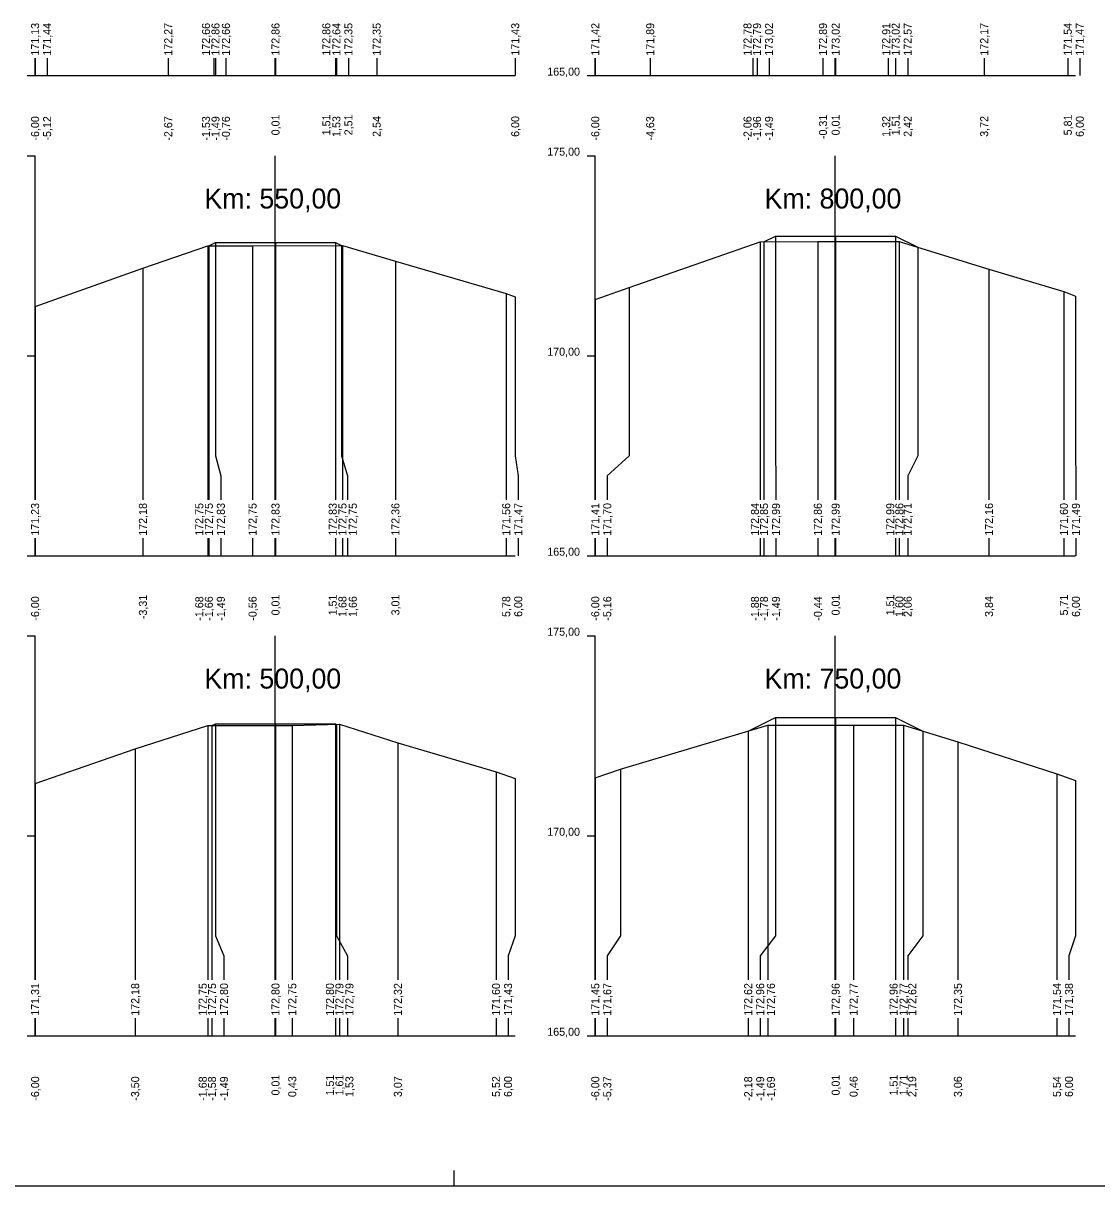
# Model space of a CAD drawing. Extents: x -614174 to -599765, y -1185887 to -1181080.
# Drawn here: x -601053.72 to -601026.89, y -1184449.09 to -1184420.03 of the extents above; entities that cross this region are included whole.
import ezdxf

# ---------------------------------------------------------------- set-up
doc = ezdxf.new("R2010")
doc.units = 0
for name, color, linetype in [('11', 7, 'Continuous'), ('16', 7, 'Continuous'), ('21', 7, 'Continuous'), ('28', 7, 'Continuous'), ('59', 7, 'Continuous'), ('8', 7, 'Continuous'), ('návrh', 7, 'Continuous')]:
    doc.layers.add(name, color=color, linetype=linetype)

msp = doc.modelspace()

# ---------------------------------------------------------------- linework, layer by layer
for points in [[(-601035.21, -1184425.497), (-601034.919, -1184425.352), (-601033.419, -1184425.352), (-601031.919, -1184425.352), (-601031.366, -1184425.628)], [(-601034.919, -1184425.352), (-601034.919, -1184425.352), (-601034.919, -1184425.352)], [(-601033.419, -1184425.352), (-601033.419, -1184425.352), (-601033.419, -1184425.352)], [(-601031.919, -1184425.352), (-601031.919, -1184425.352), (-601031.919, -1184425.352)], [(-601053.427, -1184427.115), (-601050.733, -1184426.158), (-601049.112, -1184425.595), (-601047.992, -1184425.595), (-601045.745, -1184425.588), (-601044.422, -1184425.977), (-601041.652, -1184426.787), (-601041.427, -1184426.871)], [(-601049.085, -1184425.595), (-601048.919, -1184425.512), (-601047.419, -1184425.512), (-601045.919, -1184425.512), (-601045.767, -1184425.588)], [(-601049.085, -1184425.595), (-601049.085, -1184425.595), (-601049.085, -1184425.595)], [(-601048.919, -1184425.512), (-601048.919, -1184425.512), (-601048.919, -1184425.512)], [(-601047.419, -1184425.512), (-601047.419, -1184425.512), (-601047.419, -1184425.512)], [(-601045.919, -1184425.512), (-601045.919, -1184425.512), (-601045.919, -1184425.512)], [(-601039.427, -1184426.936), (-601038.583, -1184426.641), (-601035.307, -1184425.498), (-601033.864, -1184425.485), (-601031.828, -1184425.485), (-601029.587, -1184426.182), (-601027.714, -1184426.741), (-601027.427, -1184426.854)], [(-601035.21, -1184425.497), (-601035.21, -1184425.497), (-601035.21, -1184425.497)], [(-601053.427, -1184439.036), (-601050.926, -1184438.165), (-601049.106, -1184437.588), (-601047, -1184437.588), (-601045.821, -1184437.555), (-601044.361, -1184438.021), (-601041.907, -1184438.742), (-601041.427, -1184438.907)], [(-601049.006, -1184437.588), (-601048.919, -1184437.545), (-601047.419, -1184437.545), (-601045.919, -1184437.545), (-601045.895, -1184437.557)], [(-601049.006, -1184437.588), (-601049.006, -1184437.588), (-601049.006, -1184437.588)], [(-601048.919, -1184437.545), (-601048.919, -1184437.545), (-601048.919, -1184437.545)], [(-601047.419, -1184437.545), (-601047.419, -1184437.545), (-601047.419, -1184437.545)], [(-601045.919, -1184437.545), (-601045.919, -1184437.545), (-601045.919, -1184437.545)], [(-601039.427, -1184438.896), (-601038.796, -1184438.676), (-601035.114, -1184437.581), (-601032.97, -1184437.574), (-601031.722, -1184437.574), (-601030.364, -1184437.996), (-601027.888, -1184438.797), (-601027.427, -1184438.963)], [(-601035.605, -1184437.727), (-601034.919, -1184437.384), (-601033.419, -1184437.384), (-601031.919, -1184437.384), (-601031.237, -1184437.725)], [(-601034.919, -1184437.384), (-601034.919, -1184437.384), (-601034.919, -1184437.384)], [(-601033.419, -1184437.384), (-601033.419, -1184437.384), (-601033.419, -1184437.384)], [(-601031.919, -1184437.384), (-601031.919, -1184437.384), (-601031.919, -1184437.384)], [(-601035.605, -1184437.727), (-601035.605, -1184437.727), (-601035.605, -1184437.726)]]:
    msp.add_lwpolyline(points)
at = {"layer": '11'}
for points in [[(-601053.427, -1184420.902), (-601053.427, -1184421.342)], [(-601053.127, -1184420.902), (-601053.127, -1184421.342)], [(-601050.1, -1184420.902), (-601050.1, -1184421.342)], [(-601048.958, -1184420.902), (-601048.958, -1184421.342)], [(-601048.919, -1184420.902), (-601048.919, -1184421.342)], [(-601048.658, -1184420.902), (-601048.658, -1184421.342)], [(-601047.419, -1184420.902), (-601047.419, -1184421.342)], [(-601045.919, -1184420.902), (-601045.919, -1184421.342)], [(-601045.897, -1184420.902), (-601045.897, -1184421.342)], [(-601045.597, -1184420.902), (-601045.597, -1184421.342)], [(-601044.89, -1184420.902), (-601044.89, -1184421.342)], [(-601041.427, -1184420.902), (-601041.427, -1184421.342)], [(-601039.427, -1184420.902), (-601039.427, -1184421.342)], [(-601038.054, -1184420.902), (-601038.054, -1184421.342)], [(-601035.49, -1184420.902), (-601035.49, -1184421.342)], [(-601035.384, -1184420.902), (-601035.384, -1184421.342)], [(-601035.084, -1184420.902), (-601035.084, -1184421.342)], [(-601033.736, -1184420.902), (-601033.736, -1184421.342)], [(-601033.419, -1184420.902), (-601033.419, -1184421.342)], [(-601032.107, -1184420.902), (-601032.107, -1184421.342)], [(-601031.919, -1184420.902), (-601031.919, -1184421.342)], [(-601031.619, -1184420.902), (-601031.619, -1184421.342)], [(-601029.707, -1184420.902), (-601029.707, -1184421.342)], [(-601027.617, -1184420.902), (-601027.617, -1184421.342)], [(-601027.317, -1184420.902), (-601027.317, -1184421.342)], [(-601034.919, -1184425.352), (-601034.919, -1184430.842), (-601034.91, -1184431.342), (-601034.91, -1184431.944)], [(-601033.419, -1184425.352), (-601033.419, -1184430.842), (-601033.419, -1184431.342), (-601033.419, -1184431.944)], [(-601031.919, -1184425.352), (-601031.919, -1184430.842), (-601031.919, -1184431.342), (-601031.919, -1184431.944)], [(-601049.112, -1184425.595), (-601049.112, -1184430.842), (-601049.112, -1184431.342), (-601049.112, -1184431.944)], [(-601049.085, -1184425.595), (-601049.085, -1184430.842), (-601049.085, -1184431.342), (-601049.085, -1184431.944)], [(-601048.919, -1184425.512), (-601048.919, -1184430.842), (-601048.785, -1184431.342), (-601048.785, -1184431.944)], [(-601047.992, -1184425.595), (-601047.992, -1184430.842), (-601047.992, -1184431.342), (-601047.992, -1184431.944)], [(-601047.419, -1184425.512), (-601047.419, -1184430.842), (-601047.419, -1184431.342), (-601047.419, -1184431.944)], [(-601045.919, -1184425.512), (-601045.919, -1184430.842), (-601045.919, -1184431.342), (-601045.919, -1184431.944)], [(-601045.767, -1184425.588), (-601045.767, -1184430.842), (-601045.619, -1184431.342), (-601045.619, -1184431.944)], [(-601045.745, -1184425.588), (-601045.745, -1184430.842), (-601045.745, -1184431.342), (-601045.745, -1184431.944)], [(-601035.307, -1184425.498), (-601035.307, -1184430.842), (-601035.307, -1184431.342), (-601035.307, -1184431.944)], [(-601035.21, -1184425.497), (-601035.21, -1184430.842), (-601035.21, -1184431.342), (-601035.21, -1184431.944)], [(-601033.864, -1184425.485), (-601033.864, -1184430.842), (-601033.864, -1184431.342), (-601033.864, -1184431.944)], [(-601031.828, -1184425.485), (-601031.828, -1184430.842), (-601031.828, -1184431.342), (-601031.828, -1184431.944)], [(-601031.366, -1184425.628), (-601031.366, -1184430.842), (-601031.619, -1184431.342), (-601031.619, -1184431.944)], [(-601044.422, -1184425.977), (-601044.422, -1184430.842), (-601044.422, -1184431.342), (-601044.422, -1184431.944)], [(-601050.733, -1184426.158), (-601050.733, -1184430.842), (-601050.733, -1184431.342), (-601050.733, -1184431.944)], [(-601029.587, -1184426.182), (-601029.587, -1184430.842), (-601029.587, -1184431.342), (-601029.587, -1184431.944)], [(-601041.652, -1184426.787), (-601041.652, -1184430.842), (-601041.652, -1184431.342), (-601041.652, -1184431.944)], [(-601041.427, -1184426.871), (-601041.427, -1184430.842), (-601041.352, -1184431.342), (-601041.352, -1184431.944)], [(-601038.583, -1184426.641), (-601038.583, -1184430.842), (-601039.127, -1184431.342), (-601039.127, -1184431.944)], [(-601027.714, -1184426.741), (-601027.714, -1184430.842), (-601027.714, -1184431.342), (-601027.714, -1184431.944)], [(-601027.427, -1184426.854), (-601027.427, -1184430.842), (-601027.414, -1184431.342), (-601027.414, -1184431.944)], [(-601053.427, -1184427.115), (-601053.427, -1184430.842), (-601053.427, -1184431.342), (-601053.427, -1184431.944)], [(-601039.427, -1184426.936), (-601039.427, -1184430.842), (-601039.427, -1184431.342), (-601039.427, -1184431.944)], [(-601053.427, -1184432.902), (-601053.427, -1184433.342)], [(-601050.733, -1184432.902), (-601050.733, -1184433.342)], [(-601049.112, -1184432.902), (-601049.112, -1184433.342)], [(-601049.085, -1184432.902), (-601049.085, -1184433.342)], [(-601048.785, -1184432.902), (-601048.785, -1184433.342)], [(-601047.992, -1184432.902), (-601047.992, -1184433.342)], [(-601047.419, -1184432.902), (-601047.419, -1184433.342)], [(-601045.919, -1184432.902), (-601045.919, -1184433.342)], [(-601045.745, -1184432.902), (-601045.745, -1184433.342)], [(-601045.619, -1184432.902), (-601045.619, -1184433.342)], [(-601044.422, -1184432.902), (-601044.422, -1184433.342)], [(-601041.652, -1184432.902), (-601041.652, -1184433.342)], [(-601041.352, -1184432.902), (-601041.352, -1184433.342)], [(-601039.427, -1184432.902), (-601039.427, -1184433.342)], [(-601039.127, -1184432.902), (-601039.127, -1184433.342)], [(-601035.307, -1184432.902), (-601035.307, -1184433.342)], [(-601035.21, -1184432.902), (-601035.21, -1184433.342)], [(-601034.91, -1184432.902), (-601034.91, -1184433.342)], [(-601033.864, -1184432.902), (-601033.864, -1184433.342)], [(-601033.419, -1184432.902), (-601033.419, -1184433.342)], [(-601031.919, -1184432.902), (-601031.919, -1184433.342)], [(-601031.828, -1184432.902), (-601031.828, -1184433.342)], [(-601031.619, -1184432.902), (-601031.619, -1184433.342)], [(-601029.587, -1184432.902), (-601029.587, -1184433.342)], [(-601027.714, -1184432.902), (-601027.714, -1184433.342)], [(-601027.414, -1184432.902), (-601027.414, -1184433.342)], [(-601049.106, -1184437.588), (-601049.106, -1184442.842), (-601049.106, -1184443.342), (-601049.106, -1184443.944)], [(-601049.006, -1184437.588), (-601049.006, -1184442.842), (-601049.006, -1184443.342), (-601049.006, -1184443.944)], [(-601048.919, -1184437.545), (-601048.919, -1184442.842), (-601048.706, -1184443.342), (-601048.706, -1184443.944)], [(-601047.419, -1184437.545), (-601047.419, -1184442.842), (-601047.419, -1184443.342), (-601047.419, -1184443.944)], [(-601047, -1184437.588), (-601047, -1184442.842), (-601047, -1184443.342), (-601047, -1184443.944)], [(-601045.919, -1184437.545), (-601045.919, -1184442.842), (-601045.919, -1184443.342), (-601045.919, -1184443.944)], [(-601045.895, -1184437.557), (-601045.895, -1184442.842), (-601045.619, -1184443.342), (-601045.619, -1184443.944)], [(-601045.821, -1184437.555), (-601045.821, -1184442.842), (-601045.821, -1184443.342), (-601045.821, -1184443.944)], [(-601034.919, -1184437.384), (-601034.919, -1184442.842), (-601035.305, -1184443.342), (-601035.305, -1184443.944)], [(-601035.114, -1184437.581), (-601035.114, -1184442.842), (-601035.114, -1184443.342), (-601035.114, -1184443.944)], [(-601033.419, -1184437.384), (-601033.419, -1184442.842), (-601033.419, -1184443.342), (-601033.419, -1184443.944)], [(-601032.97, -1184437.574), (-601032.97, -1184442.842), (-601032.97, -1184443.342), (-601032.97, -1184443.944)], [(-601031.919, -1184437.384), (-601031.919, -1184442.842), (-601031.919, -1184443.342), (-601031.919, -1184443.944)], [(-601031.722, -1184437.574), (-601031.722, -1184442.842), (-601031.722, -1184443.342), (-601031.722, -1184443.944)], [(-601035.605, -1184437.727), (-601035.605, -1184442.842), (-601035.605, -1184443.342), (-601035.605, -1184443.944)], [(-601031.237, -1184437.725), (-601031.237, -1184442.842), (-601031.619, -1184443.342), (-601031.619, -1184443.944)], [(-601050.926, -1184438.165), (-601050.926, -1184442.842), (-601050.926, -1184443.342), (-601050.926, -1184443.944)], [(-601044.361, -1184438.021), (-601044.361, -1184442.842), (-601044.361, -1184443.342), (-601044.361, -1184443.944)], [(-601030.364, -1184437.996), (-601030.364, -1184442.842), (-601030.364, -1184443.342), (-601030.364, -1184443.944)], [(-601041.907, -1184438.742), (-601041.907, -1184442.842), (-601041.907, -1184443.342), (-601041.907, -1184443.944)], [(-601038.796, -1184438.676), (-601038.796, -1184442.842), (-601039.127, -1184443.342), (-601039.127, -1184443.944)], [(-601027.888, -1184438.797), (-601027.888, -1184442.842), (-601027.888, -1184443.342), (-601027.888, -1184443.944)], [(-601053.427, -1184439.036), (-601053.427, -1184442.842), (-601053.427, -1184443.342), (-601053.427, -1184443.944)], [(-601041.427, -1184438.907), (-601041.427, -1184442.842), (-601041.607, -1184443.342), (-601041.607, -1184443.944)], [(-601039.427, -1184438.896), (-601039.427, -1184442.842), (-601039.427, -1184443.342), (-601039.427, -1184443.944)], [(-601027.427, -1184438.963), (-601027.427, -1184442.842), (-601027.588, -1184443.342), (-601027.588, -1184443.944)], [(-601053.427, -1184444.902), (-601053.427, -1184445.342)], [(-601050.926, -1184444.902), (-601050.926, -1184445.342)], [(-601049.106, -1184444.902), (-601049.106, -1184445.342)], [(-601049.006, -1184444.902), (-601049.006, -1184445.342)], [(-601048.706, -1184444.902), (-601048.706, -1184445.342)], [(-601047.419, -1184444.902), (-601047.419, -1184445.342)], [(-601047, -1184444.902), (-601047, -1184445.342)], [(-601045.919, -1184444.902), (-601045.919, -1184445.342)], [(-601045.821, -1184444.902), (-601045.821, -1184445.342)], [(-601045.619, -1184444.902), (-601045.619, -1184445.342)], [(-601044.361, -1184444.902), (-601044.361, -1184445.342)], [(-601041.907, -1184444.902), (-601041.907, -1184445.342)], [(-601041.607, -1184444.902), (-601041.607, -1184445.342)], [(-601039.427, -1184444.902), (-601039.427, -1184445.342)], [(-601039.127, -1184444.902), (-601039.127, -1184445.342)], [(-601035.605, -1184444.902), (-601035.605, -1184445.342)], [(-601035.305, -1184444.902), (-601035.305, -1184445.342)], [(-601035.114, -1184444.902), (-601035.114, -1184445.342)], [(-601033.419, -1184444.902), (-601033.419, -1184445.342)], [(-601032.97, -1184444.902), (-601032.97, -1184445.342)], [(-601031.919, -1184444.902), (-601031.919, -1184445.342)], [(-601031.722, -1184444.902), (-601031.722, -1184445.342)], [(-601031.619, -1184444.902), (-601031.619, -1184445.342)], [(-601030.364, -1184444.902), (-601030.364, -1184445.342)], [(-601027.888, -1184444.902), (-601027.888, -1184445.342)], [(-601027.588, -1184444.902), (-601027.588, -1184445.342)]]:
    msp.add_lwpolyline(points, dxfattribs=at)
at = {"layer": '16'}
for p, q in [((-601053.427, -1184421.342), (-601041.427, -1184421.342)), ((-601039.427, -1184421.342), (-601027.427, -1184421.342)), ((-601053.427, -1184433.342), (-601041.427, -1184433.342)), ((-601039.427, -1184433.342), (-601027.427, -1184433.342)), ((-601053.427, -1184445.342), (-601041.427, -1184445.342)), ((-601039.427, -1184445.342), (-601027.427, -1184445.342))]:
    msp.add_line(p, q, dxfattribs=at)
for points in [[(-601045.767, -1184425.588), (-601045.767, -1184425.588), (-601045.767, -1184425.588)], [(-601031.366, -1184425.628), (-601031.366, -1184425.628), (-601031.366, -1184425.628)], [(-601045.895, -1184437.557), (-601045.895, -1184437.557), (-601045.895, -1184437.557)], [(-601031.237, -1184437.725), (-601031.237, -1184437.725), (-601031.237, -1184437.725)]]:
    msp.add_lwpolyline(points, dxfattribs=at)
at = {"layer": '21'}
for p, q in [((-601053.627, -1184421.342), (-601053.427, -1184421.342)), ((-601039.627, -1184421.342), (-601039.427, -1184421.342)), ((-601053.627, -1184423.342), (-601053.427, -1184423.342)), ((-601039.627, -1184423.342), (-601039.427, -1184423.342)), ((-601053.627, -1184428.342), (-601053.427, -1184428.342)), ((-601039.627, -1184428.342), (-601039.427, -1184428.342)), ((-601053.627, -1184433.342), (-601053.427, -1184433.342)), ((-601039.627, -1184433.342), (-601039.427, -1184433.342)), ((-601053.627, -1184435.342), (-601053.427, -1184435.342)), ((-601039.627, -1184435.342), (-601039.427, -1184435.342)), ((-601053.627, -1184440.342), (-601053.427, -1184440.342)), ((-601039.627, -1184440.342), (-601039.427, -1184440.342)), ((-601053.627, -1184445.342), (-601053.427, -1184445.342)), ((-601039.627, -1184445.342), (-601039.427, -1184445.342))]:
    msp.add_line(p, q, dxfattribs=at)
at = {"layer": '28'}
for p, q in [((-601047.427, -1184421.342), (-601047.427, -1184420.902)), ((-601033.427, -1184421.342), (-601033.427, -1184420.902)), ((-601047.427, -1184431.944), (-601047.427, -1184423.342)), ((-601033.427, -1184431.944), (-601033.427, -1184423.342)), ((-601047.427, -1184433.342), (-601047.427, -1184432.902)), ((-601033.427, -1184433.342), (-601033.427, -1184432.902)), ((-601047.427, -1184443.944), (-601047.427, -1184435.342)), ((-601033.427, -1184443.944), (-601033.427, -1184435.342)), ((-601047.427, -1184445.342), (-601047.427, -1184444.902)), ((-601033.427, -1184445.342), (-601033.427, -1184444.902))]:
    msp.add_line(p, q, dxfattribs=at)
at = {"layer": '8'}
for p, q in [((-601053.427, -1184421.342), (-601053.427, -1184420.902)), ((-601039.427, -1184421.342), (-601039.427, -1184420.902)), ((-601053.427, -1184431.944), (-601053.427, -1184423.342)), ((-601039.427, -1184431.944), (-601039.427, -1184423.342)), ((-601053.427, -1184433.342), (-601053.427, -1184432.902)), ((-601039.427, -1184433.342), (-601039.427, -1184432.902)), ((-601053.427, -1184443.944), (-601053.427, -1184435.342)), ((-601039.427, -1184443.944), (-601039.427, -1184435.342)), ((-601053.427, -1184445.342), (-601053.427, -1184444.902)), ((-601039.427, -1184445.342), (-601039.427, -1184444.902))]:
    msp.add_line(p, q, dxfattribs=at)
at = {"layer": 'návrh'}
for p, q in [((-601042.957, -1184449.09), (-601042.957, -1184448.71)), ((-601063.957, -1184449.09), (-601042.957, -1184449.09)), ((-601042.957, -1184449.09), (-601021.957, -1184449.09))]:
    msp.add_line(p, q, dxfattribs=at)

# ---------------------------------------------------------------- texts
at = {"layer": '16'}
for s, p in [('171,13', (-601053.327, -1184420.842)), ('171,44', (-601053.027, -1184420.842)), ('172,27', (-601050, -1184420.842)), ('172,66', (-601049.056, -1184420.842)), ('172,86', (-601048.819, -1184420.842)), ('172,66', (-601048.558, -1184420.842)), ('172,86', (-601047.319, -1184420.842)), ('172,86', (-601046.049, -1184420.842)), ('172,64', (-601045.797, -1184420.842)), ('172,35', (-601045.497, -1184420.842)), ('172,35', (-601044.79, -1184420.842)), ('171,43', (-601041.327, -1184420.842)), ('171,42', (-601039.327, -1184420.842)), ('171,89', (-601037.954, -1184420.842)), ('172,78', (-601035.522, -1184420.842)), ('172,79', (-601035.284, -1184420.842)), ('173,02', (-601034.984, -1184420.842)), ('172,89', (-601033.636, -1184420.842)), ('173,02', (-601033.319, -1184420.842)), ('172,91', (-601032.056, -1184420.842)), ('173,02', (-601031.819, -1184420.842)), ('172,57', (-601031.519, -1184420.842)), ('172,17', (-601029.607, -1184420.842)), ('171,54', (-601027.517, -1184420.842)), ('171,47', (-601027.217, -1184420.842)), ('171,23', (-601053.327, -1184432.842)), ('172,18', (-601050.633, -1184432.842)), ('172,75', (-601049.224, -1184432.842)), ('172,75', (-601048.985, -1184432.842)), ('172,83', (-601048.685, -1184432.842)), ('172,75', (-601047.892, -1184432.842)), ('172,83', (-601047.319, -1184432.842)), ('172,83', (-601045.889, -1184432.842)), ('172,75', (-601045.645, -1184432.842)), ('172,75', (-601045.387, -1184432.842)), ('172,36', (-601044.322, -1184432.842)), ('171,56', (-601041.552, -1184432.842)), ('171,47', (-601041.252, -1184432.842)), ('171,41', (-601039.327, -1184432.842)), ('171,70', (-601039.027, -1184432.842)), ('172,84', (-601035.336, -1184432.842)), ('172,85', (-601035.11, -1184432.842)), ('172,99', (-601034.81, -1184432.842)), ('172,86', (-601033.764, -1184432.842)), ('172,99', (-601033.319, -1184432.842)), ('172,99', (-601031.955, -1184432.842)), ('172,86', (-601031.728, -1184432.842)), ('172,71', (-601031.519, -1184432.842)), ('172,16', (-601029.487, -1184432.842)), ('171,60', (-601027.614, -1184432.842)), ('171,49', (-601027.314, -1184432.842)), ('171,31', (-601053.327, -1184444.842)), ('172,18', (-601050.826, -1184444.842)), ('172,75', (-601049.138, -1184444.842)), ('172,75', (-601048.906, -1184444.842)), ('172,80', (-601048.606, -1184444.842)), ('172,80', (-601047.319, -1184444.842)), ('172,75', (-601046.9, -1184444.842)), ('172,80', (-601045.958, -1184444.842)), ('172,79', (-601045.721, -1184444.842)), ('172,79', (-601045.471, -1184444.842)), ('172,32', (-601044.261, -1184444.842)), ('171,60', (-601041.807, -1184444.842)), ('171,43', (-601041.507, -1184444.842)), ('171,45', (-601039.327, -1184444.842)), ('171,67', (-601039.027, -1184444.842)), ('172,62', (-601035.505, -1184444.842)), ('172,96', (-601035.205, -1184444.842)), ('172,76', (-601034.938, -1184444.842)), ('172,96', (-601033.319, -1184444.842)), ('172,77', (-601032.87, -1184444.842)), ('172,96', (-601031.871, -1184444.842)), ('172,77', (-601031.622, -1184444.842)), ('172,62', (-601031.405, -1184444.842)), ('172,35', (-601030.264, -1184444.842)), ('171,54', (-601027.788, -1184444.842)), ('171,38', (-601027.488, -1184444.842))]:
    msp.add_text(s, height=0.2, rotation=90, dxfattribs=at).set_placement(p)
at = {"layer": '21'}
for s, p in [('165,00', (-601040.627, -1184421.342)), ('175,00', (-601040.627, -1184423.342)), ('170,00', (-601040.627, -1184428.342)), ('165,00', (-601040.627, -1184433.342)), ('175,00', (-601040.627, -1184435.342)), ('170,00', (-601040.627, -1184440.342)), ('165,00', (-601040.627, -1184445.342))]:
    msp.add_text(s, height=0.2, dxfattribs=at).set_placement(p)
at = {"layer": '28'}
for s, p in [('Km: 550,00', (-601049.196, -1184424.663)), ('Km: 800,00', (-601035.196, -1184424.663)), ('Km: 500,00', (-601049.196, -1184436.663)), ('Km: 750,00', (-601035.196, -1184436.663))]:
    msp.add_text(s, height=0.5, dxfattribs=at).set_placement(p)
at = {"layer": '59'}
for s, p in [('-6,00', (-601053.327, -1184422.965)), ('-5,12', (-601053.027, -1184422.964)), ('-2,67', (-601050, -1184422.966)), ('-1,53', (-601049.056, -1184422.966)), ('-1,49', (-601048.819, -1184422.966)), ('-0,76', (-601048.558, -1184422.966)), ('0,01', (-601047.319, -1184422.834)), ('1,51', (-601046.049, -1184422.834)), ('1,53', (-601045.797, -1184422.873)), ('2,51', (-601045.497, -1184422.834)), ('2,54', (-601044.79, -1184422.872)), ('6,00', (-601041.327, -1184422.872)), ('-6,00', (-601039.327, -1184422.965)), ('-4,63', (-601037.954, -1184422.966)), ('-2,06', (-601035.522, -1184422.966)), ('-1,96', (-601035.284, -1184422.966)), ('-1,49', (-601034.984, -1184422.966)), ('-0,31', (-601033.636, -1184422.927)), ('0,01', (-601033.319, -1184422.834)), ('1,32', (-601032.056, -1184422.871)), ('1,51', (-601031.819, -1184422.834)), ('2,42', (-601031.519, -1184422.871)), ('3,72', (-601029.607, -1184422.871)), ('5,81', (-601027.517, -1184422.834)), ('6,00', (-601027.217, -1184422.872)), ('-6,00', (-601053.327, -1184434.965)), ('-3,31', (-601050.633, -1184434.927)), ('-1,68', (-601049.224, -1184434.966)), ('-1,66', (-601048.985, -1184434.966)), ('-1,49', (-601048.685, -1184434.966)), ('-0,56', (-601047.892, -1184434.966)), ('0,01', (-601047.319, -1184434.834)), ('1,51', (-601045.889, -1184434.834)), ('1,68', (-601045.645, -1184434.873)), ('1,66', (-601045.387, -1184434.873)), ('3,01', (-601044.322, -1184434.834)), ('5,78', (-601041.552, -1184434.873)), ('6,00', (-601041.252, -1184434.872)), ('-6,00', (-601039.327, -1184434.965)), ('-5,16', (-601039.027, -1184434.966)), ('-1,88', (-601035.336, -1184434.966)), ('-1,78', (-601035.11, -1184434.966)), ('-1,49', (-601034.81, -1184434.966)), ('-0,44', (-601033.764, -1184434.965)), ('0,01', (-601033.319, -1184434.834)), ('1,51', (-601031.955, -1184434.834)), ('1,60', (-601031.728, -1184434.872)), ('2,06', (-601031.519, -1184434.873)), ('3,84', (-601029.487, -1184434.872)), ('5,71', (-601027.614, -1184434.834)), ('6,00', (-601027.314, -1184434.872)), ('-6,00', (-601053.327, -1184446.965)), ('-3,50', (-601050.826, -1184446.965)), ('-1,68', (-601049.138, -1184446.966)), ('-1,58', (-601048.906, -1184446.966)), ('-1,49', (-601048.606, -1184446.966)), ('0,01', (-601047.319, -1184446.834)), ('0,43', (-601046.9, -1184446.873)), ('1,51', (-601045.958, -1184446.834)), ('1,61', (-601045.721, -1184446.834)), ('1,53', (-601045.471, -1184446.873)), ('3,07', (-601044.261, -1184446.873)), ('5,52', (-601041.807, -1184446.871)), ('6,00', (-601041.507, -1184446.872)), ('-6,00', (-601039.327, -1184446.965)), ('-5,37', (-601039.027, -1184446.966)), ('-2,18', (-601035.505, -1184446.966)), ('-1,49', (-601035.205, -1184446.966)), ('-1,69', (-601034.938, -1184446.966)), ('0,01', (-601033.319, -1184446.834)), ('0,46', (-601032.87, -1184446.873)), ('1,51', (-601031.871, -1184446.834)), ('1,71', (-601031.622, -1184446.834)), ('2,19', (-601031.405, -1184446.873)), ('3,06', (-601030.264, -1184446.873)), ('5,54', (-601027.788, -1184446.872)), ('6,00', (-601027.488, -1184446.872))]:
    msp.add_text(s, height=0.2, rotation=90, dxfattribs=at).set_placement(p)

doc.saveas('drawing.dxf')
